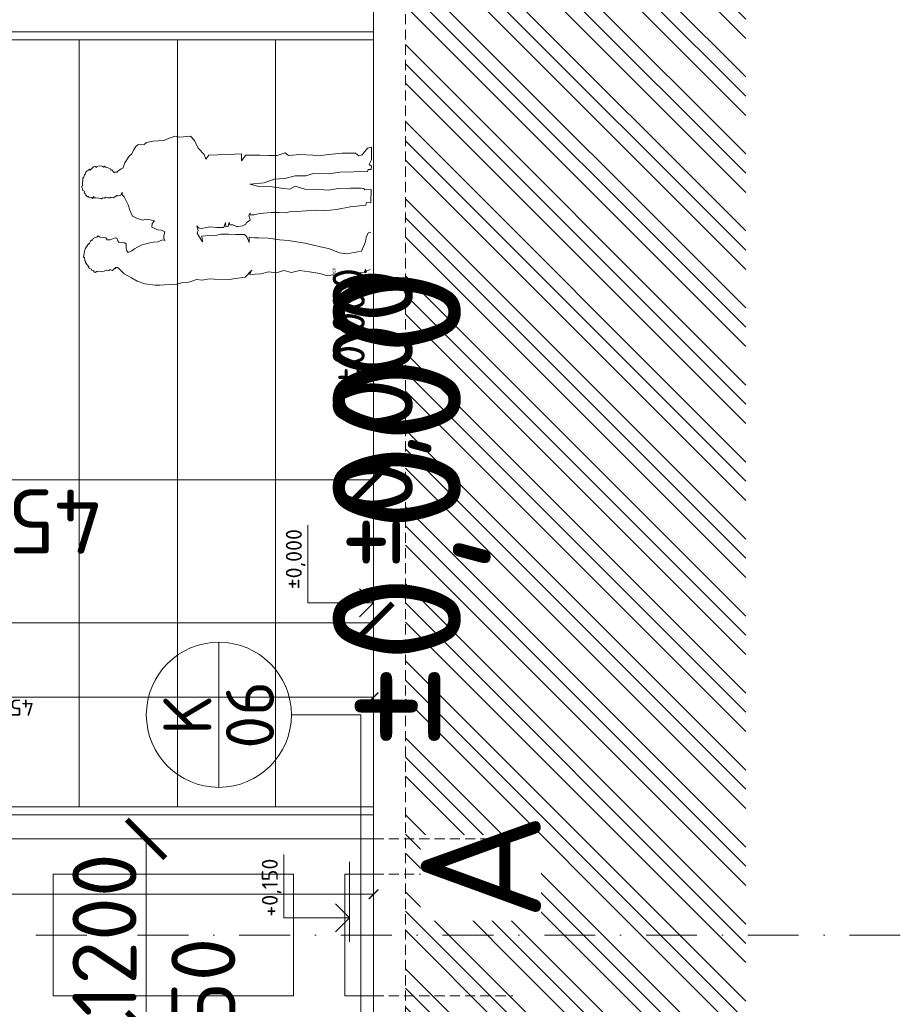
# Model space of a CAD drawing. Header units: millimetres. Extents: x -725694 to 5289369, y -1488057 to 2187451.
# Tile 432 of 656: x 216755 to 222255, y 149568 to 155715. Entities that reach past the tile are written whole.
import ezdxf
from ezdxf.enums import TextEntityAlignment as Align

# ---------------------------------------------------------------- set-up
doc = ezdxf.new("R2010")
doc.units = ezdxf.units.MM
for name, pattern in [('CENTERX2', [101.6, 63.5, -12.7, 12.7, -12.7]), ('DASHDOT', [25.4, 12.7, -6.35, 0, -6.35]), ('HIDDEN', [9.525, 6.35, -3.175])]:
    doc.linetypes.add(name, pattern=pattern)
doc.layers.get('Defpoints').update_dxf_attribs({"color": 8})
for name, color, linetype in [('0 @ 1', 7, 'Continuous'), ('0 @ 10', 7, 'Continuous'), ('0 @ 100', 7, 'Continuous'), ('0 @ 250 (1)', 7, 'Continuous'), ('0 @ 250 (2)', 7, 'Continuous'), ('0 @ 400', 7, 'Continuous')]:
    doc.layers.add(name, color=color, linetype=linetype)
for name, color, linetype, lineweight in [('A99_N_kce-pohl', 1, 'Continuous', 9), ('A99_N_koty-200', 5, 'Continuous', 5), ('A99_N_koty-200 @ 200', 5, 'Continuous', 5), ('A99_N_koty-200 @ 50 (2)', 5, 'Continuous', 5), ('A99_N_koty-200-vysk', 6, 'Continuous', 9), ('A99_N_koty-50-vysk', 160, 'Continuous', 9), ('A99_N_txt-popis-200', 240, 'Continuous', 5), ('A99_N_znaceni 200', 5, 'Continuous', 5), ('A99_S_kce-pohl', 7, 'Continuous', 5), ('A99_S_kce-rez-sil', 7, 'Continuous', 15), ('A99_S_osy', 1, 'CENTERX2', 5), ('A99_S_sraf', 252, 'Continuous', 9)]:
    doc.layers.add(name, color=color, linetype=linetype, lineweight=lineweight)
doc.styles.add('A99_kota', font='isocpeur.ttf', dxfattribs={"height": 2})
doc.styles.add('A99_popis', font='isocpeur.ttf')
doc.styles.add('ad_popis 100', font='isocpeur.ttf', dxfattribs={"height": 200})
doc.dimstyles.new('A99_kota_200 new', dxfattribs={"dimscale": 200, "dimtxt": 2, "dimasz": 1.2, "dimexe": 0.5, "dimexo": 1.5, "dimgap": 0.3, "dimtad": 1, "dimdec": 0, "dimzin": 3, "dimdsep": 46, "dimtxsty": 'A99_kota', "dimblk": 'ARCHTICK', "dimcen": 2.5, "dimazin": 2, "dimtfac": 0.75, "dimtdec": 0, "dimtmove": 2, "dimatfit": 0, "dimfxl": 0, "dimtolj": 1, "dimtzin": 0, "dimlwd": 5, "dimlwe": 5, "dimarcsym": 0})

# ---------------------------------------------------------------- blocks, each defined once
blk = doc.blocks.new('_ArchTick')
at = {"color": 0, "linetype": 'ByBlock', "const_width": 0.15}
blk.add_lwpolyline([(-0.5, -0.5), (0.5, 0.5)], dxfattribs=at)
blk = doc.blocks.new('*D5866')
at = {"layer": 'A99_N_koty-200', "color": 0, "linetype": 'Continuous', "lineweight": 5, "transparency": 16777216}
for p, q in [((216360, 149400), (216135, 149400)), ((216160, 149150), (216160, 149400)), ((216160, 149150), (216135, 149150))]:
    blk.add_line(p, q, dxfattribs=at)
at = {"layer": 'Defpoints', "color": 0, "linetype": 'Continuous', "lineweight": 0, "transparency": 16777216}
for p in [(216160, 149400), (217545, 149400), (216173, 149150)]:
    blk.add_point(p, dxfattribs=at)
at = {"layer": 'A99_N_koty-200', "color": 0, "linetype": 'Continuous', "lineweight": 5, "transparency": 16777216, "xscale": 60, "yscale": 60, "zscale": 60}
for p, rotation in [((216160, 149400), 90), ((216160, 149150), 270)]:
    blk.add_blockref('_ArchTick', p, dxfattribs=dict(at, rotation=rotation))
at = {"layer": 'A99_N_koty-200', "color": 0, "linetype": 'Continuous', "transparency": 16777216, "insert": (216070, 149275), "char_height": 100, "attachment_point": 5, "rotation": 90, "style": 'A99_kota'}
blk.add_mtext('\\A1;250', dxfattribs=at)
blk = doc.blocks.new('*D5867')
at = {"layer": 'A99_N_koty-200', "color": 0, "linetype": 'Continuous', "lineweight": 5, "transparency": 16777216}
for p, q in [((217545, 149400), (217545, 149640)), ((217545, 149400), (217445, 149400)), ((217545, 149150), (217545, 149400)), ((216745, 149150), (217645, 149150)), ((217545, 149150), (217545, 148910))]:
    blk.add_line(p, q, dxfattribs=at)
at = {"layer": 'Defpoints', "color": 0, "linetype": 'Continuous', "lineweight": 0, "transparency": 16777216}
for p in [(217545, 149400), (217545, 149400), (216173, 149150)]:
    blk.add_point(p, dxfattribs=at)
at = {"layer": 'A99_N_koty-200', "color": 0, "linetype": 'Continuous', "lineweight": 5, "transparency": 16777216, "xscale": 240, "yscale": 240, "zscale": 240}
for p, rotation in [((217545, 149400), 270), ((217545, 149150), 90)]:
    blk.add_blockref('_ArchTick', p, dxfattribs=dict(at, rotation=rotation))
at = {"layer": 'A99_N_koty-200', "color": 0, "linetype": 'Continuous', "transparency": 16777216, "insert": (217902.5, 149565), "char_height": 400, "attachment_point": 5, "rotation": 90, "style": 'A99_kota'}
blk.add_mtext('\\A1;250', dxfattribs=at)
blk = doc.blocks.new('*D5869')
at = {"layer": 'A99_N_koty-200', "color": 0, "linetype": 'Continuous', "lineweight": 5, "transparency": 16777216}
for p, q in [((216360, 150600), (216135, 150600)), ((216160, 149400), (216160, 150600)), ((216160, 149400), (216135, 149400))]:
    blk.add_line(p, q, dxfattribs=at)
at = {"layer": 'Defpoints', "color": 0, "linetype": 'Continuous', "lineweight": 0, "transparency": 16777216}
for p in [(216160, 150600), (217545, 150600), (216160, 149400)]:
    blk.add_point(p, dxfattribs=at)
at = {"layer": 'A99_N_koty-200', "color": 0, "linetype": 'Continuous', "lineweight": 5, "transparency": 16777216, "xscale": 60, "yscale": 60, "zscale": 60}
for p, rotation in [((216160, 150600), 90), ((216160, 149400), 270)]:
    blk.add_blockref('_ArchTick', p, dxfattribs=dict(at, rotation=rotation))
at = {"layer": 'A99_N_koty-200', "color": 0, "linetype": 'Continuous', "transparency": 16777216, "insert": (216095, 150050), "char_height": 100, "attachment_point": 5, "rotation": 90, "style": 'A99_kota'}
blk.add_mtext('\\A1;1200', dxfattribs=at)
blk = doc.blocks.new('*D5870')
at = {"layer": 'A99_N_koty-200', "color": 0, "linetype": 'Continuous', "lineweight": 5, "transparency": 16777216}
for p, q in [((217545, 150600), (217445, 150600)), ((217545, 149400), (217545, 150600)), ((216745, 149400), (217645, 149400))]:
    blk.add_line(p, q, dxfattribs=at)
at = {"layer": 'Defpoints', "color": 0, "linetype": 'Continuous', "lineweight": 0, "transparency": 16777216}
for p in [(217545, 150600), (217545, 150600), (216160, 149400)]:
    blk.add_point(p, dxfattribs=at)
at = {"layer": 'A99_N_koty-200', "color": 0, "linetype": 'Continuous', "lineweight": 5, "transparency": 16777216, "xscale": 240, "yscale": 240, "zscale": 240}
for p, rotation in [((217545, 150600), 90), ((217545, 149400), 270)]:
    blk.add_blockref('_ArchTick', p, dxfattribs=dict(at, rotation=rotation))
at = {"layer": 'A99_N_koty-200', "color": 0, "linetype": 'Continuous', "transparency": 16777216, "insert": (217285, 150000), "char_height": 400, "attachment_point": 5, "rotation": 90, "style": 'A99_kota'}
blk.add_mtext('\\A1;1200', dxfattribs=at)
blk = doc.blocks.new('*D5878')
at = {"layer": 'A99_N_koty-200', "color": 0, "linetype": 'Continuous', "lineweight": 5, "transparency": 16777216}
for p, q in [((209195, 151150), (209195, 152050)), ((218965, 151150), (218965, 152050)), ((209195, 151950), (218965, 151950))]:
    blk.add_line(p, q, dxfattribs=at)
at = {"layer": 'Defpoints', "color": 0, "linetype": 'Continuous', "lineweight": 0, "transparency": 16777216}
for p in [(218965, 151950), (218965, 150255), (209195, 149050)]:
    blk.add_point(p, dxfattribs=at)
at = {"layer": 'A99_N_koty-200', "color": 0, "linetype": 'Continuous', "lineweight": 5, "transparency": 16777216, "xscale": 240, "yscale": 240, "zscale": 240, "rotation": 180}
blk.add_blockref('_ArchTick', (209195, 151950), dxfattribs=at)
at = {"layer": 'A99_N_koty-200', "color": 0, "linetype": 'Continuous', "lineweight": 5, "transparency": 16777216, "xscale": 240, "yscale": 240, "zscale": 240}
blk.add_blockref('_ArchTick', (218965, 151950), dxfattribs=at)
at = {"layer": 'A99_N_koty-200', "color": 0, "linetype": 'Continuous', "transparency": 16777216, "insert": (212357.5, 151672.5), "char_height": 400, "attachment_point": 5, "rotation": 180, "style": 'A99_kota'}
blk.add_mtext('\\A1;9770', dxfattribs=at)
blk = doc.blocks.new('*D5879')
at = {"layer": 'A99_N_koty-200', "color": 0, "linetype": 'Continuous', "lineweight": 5, "transparency": 16777216}
for p, q in [((209195, 150055), (209195, 150280)), ((209195, 150255), (218965, 150255)), ((218965, 150255), (218965, 150280))]:
    blk.add_line(p, q, dxfattribs=at)
at = {"layer": 'Defpoints', "color": 0, "linetype": 'Continuous', "lineweight": 0, "transparency": 16777216}
for p in [(218965, 150255), (218965, 150255), (209195, 149050)]:
    blk.add_point(p, dxfattribs=at)
at = {"layer": 'A99_N_koty-200', "color": 0, "linetype": 'Continuous', "lineweight": 5, "transparency": 16777216, "xscale": 60, "yscale": 60, "zscale": 60, "rotation": 180}
blk.add_blockref('_ArchTick', (209195, 150255), dxfattribs=at)
at = {"layer": 'A99_N_koty-200', "color": 0, "linetype": 'Continuous', "lineweight": 5, "transparency": 16777216, "xscale": 60, "yscale": 60, "zscale": 60}
blk.add_blockref('_ArchTick', (218965, 150255), dxfattribs=at)
at = {"layer": 'A99_N_koty-200', "color": 0, "linetype": 'Continuous', "transparency": 16777216, "insert": (214080, 150190), "char_height": 100, "attachment_point": 5, "rotation": 180, "style": 'A99_kota'}
blk.add_mtext('\\A1;9770', dxfattribs=at)
blk = doc.blocks.new('*U38')
at = {"color": 0, "linetype": 'ByBlock', "lineweight": -2, "style": 'A99_kota'}
for tag, p in [('VYSKA', (9.2, 9.95)), ('POPIS', (9.2, 6.7))]:
    blk.add_attdef(tag, text='', height=2, dxfattribs=at).set_placement(p, align=Align.TOP_RIGHT)
blk = doc.blocks.new('*U6803')
at = {"layer": 'A99_N_koty-200-vysk', "lineweight": 5}
ref = blk.add_blockref('*U38', (218965, 163285), dxfattribs=dict(at, xscale=200, yscale=200, zscale=200, rotation=90.00000000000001))
ref.add_attrib('VYSKA', '±0,000', dxfattribs={"layer": '0 @ 100', "color": 0, "linetype": 'ByBlock', "lineweight": -2, "height": 200, "rotation": 90, "style": 'A99_kota'}).set_placement((218710.2, 154165), align=Align.TOP_RIGHT)
ref = blk.add_blockref('*U38', (218965, 163285), dxfattribs=dict(at, xscale=200, yscale=200, zscale=200, rotation=90.00000000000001))
ref.add_attrib('VYSKA', '±0,000', dxfattribs={"layer": '0 @ 1', "color": 0, "linetype": 'ByBlock', "lineweight": -2, "height": 2, "rotation": 90, "style": 'A99_kota'}).set_placement((218710.2, 154165), align=Align.TOP_RIGHT)
ref = blk.add_blockref('*U38', (218965, 163285), dxfattribs=dict(at, xscale=200, yscale=200, zscale=200, rotation=90.00000000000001))
ref.add_attrib('VYSKA', '±0,000', dxfattribs={"layer": '0 @ 400', "color": 0, "linetype": 'ByBlock', "lineweight": -2, "height": 800, "rotation": 90, "style": 'A99_kota'}).set_placement((218710.2, 154165), align=Align.TOP_RIGHT)
ref = blk.add_blockref('*U38', (218965, 163285), dxfattribs=dict(at, xscale=200, yscale=200, zscale=200, rotation=90.00000000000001))
ref.add_attrib('VYSKA', '±0,000', dxfattribs={"layer": '0 @ 10', "color": 0, "linetype": 'ByBlock', "lineweight": -2, "height": 20, "rotation": 90, "style": 'A99_kota'}).set_placement((218710.2, 154165), align=Align.TOP_RIGHT)
ref = blk.add_blockref('*U38', (218965, 163285), dxfattribs=dict(at, xscale=200, yscale=200, zscale=200, rotation=90.00000000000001))
ref.add_attrib('VYSKA', '±0,000', dxfattribs={"layer": '0 @ 250 (1)', "color": 0, "linetype": 'ByBlock', "lineweight": -2, "height": 500, "rotation": 90, "style": 'A99_kota'}).set_placement((218710.2, 154165), align=Align.TOP_RIGHT)
ref = blk.add_blockref('*U38', (218965, 163285), dxfattribs=dict(at, xscale=200, yscale=200, zscale=200, rotation=90.00000000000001))
ref.add_attrib('VYSKA', '±0,000', dxfattribs={"layer": '0 @ 250 (2)', "color": 0, "linetype": 'ByBlock', "lineweight": -2, "height": 500, "rotation": 90, "style": 'A99_kota'}).set_placement((218710.2, 154165), align=Align.TOP_RIGHT)
blk = doc.blocks.new('*U42')
at = {"color": 0, "linetype": 'ByBlock', "lineweight": -2}
blk.add_line((-3, 0), (7, 0), dxfattribs=at)
for points in [[(0, 0), (0, 8.2), (0, 8.2), (7.9, 8.2)], [(-1.75, 1.75), (0, 0), (1.75, 1.75)]]:
    blk.add_lwpolyline(points, dxfattribs=at)
at = {"color": 0, "linetype": 'ByBlock', "lineweight": -2, "style": 'A99_kota'}
for tag, p in [('VYSKA', (7.4, 10.95)), ('POPIS', (7.4, 7.7))]:
    blk.add_attdef(tag, text='', height=2, dxfattribs=at).set_placement(p, align=Align.TOP_RIGHT)
blk = doc.blocks.new('*U34')
at = {"color": 0, "linetype": 'ByBlock', "lineweight": -2}
blk.add_line((-3, 0), (7, 0), dxfattribs=at)
for points in [[(0, 0), (0, 8.2), (0, 8.2), (9.7, 8.2)], [(-1.75, 1.75), (0, 0), (1.75, 1.75)]]:
    blk.add_lwpolyline(points, dxfattribs=at)
at = {"color": 0, "linetype": 'ByBlock', "lineweight": -2, "style": 'A99_kota'}
for tag, p in [('VYSKA', (9.2, 10.95)), ('POPIS', (9.2, 7.7))]:
    blk.add_attdef(tag, text='', height=2, dxfattribs=at).set_placement(p, align=Align.TOP_RIGHT)
blk = doc.blocks.new('A$C09EE4D6F')
at = {"color": 8, "linetype": 'Continuous', "lineweight": 5}
for p, q in [((-64.4, 1422.1), (-54.2, 1430.7)), ((-54.2, 1430.7), (-48.3, 1435.6)), ((-48.3, 1435.6), (-40.8, 1442)), ((-40.8, 1442), (-38.3, 1439)), ((-38.3, 1439), (-32.2, 1444.1)), ((-32.2, 1444.1), (-18.3, 1445.8)), ((-18.3, 1445.8), (-13.7, 1450.4)), ((-13.7, 1450.4), (3.5, 1447.3)), ((3.5, 1447.3), (13.5, 1445.5)), ((13.5, 1445.5), (26.1, 1443.3)), ((26.1, 1443.3), (36.8, 1436.5)), ((36.8, 1436.5), (41.6, 1433.5)), ((41.6, 1433.5), (46.4, 1430.4)), ((46.4, 1430.4), (51.1, 1427.5)), ((283.4, 1426.5), (285.5, 1429.7)), ((285.5, 1429.7), (287.7, 1432.9)), ((287.1, 1436.8), (289.4, 1439.9)), ((287.7, 1432.9), (287.1, 1436.8)), ((289.4, 1439.9), (295.2, 1444.1)), ((293.8, 1446.1), (298.2, 1449.3)), ((295.2, 1444.1), (293.8, 1446.1)), ((298.2, 1449.3), (303.6, 1449.2)), ((303.6, 1449.2), (306.4, 1453.8)), ((306.4, 1453.8), (309, 1452.3)), ((309, 1452.3), (314.3, 1454.7)), ((314.3, 1454.7), (316.9, 1455.8)), ((316.9, 1455.8), (319.6, 1462.1)), ((319.6, 1462.1), (326.4, 1462.8)), ((326.4, 1462.8), (332.2, 1466.5)), ((332.2, 1466.5), (339, 1465.5)), ((339, 1465.5), (341.5, 1463.1)), ((341.5, 1463.1), (348.8, 1462.5)), ((348.8, 1462.5), (359.3, 1463.5)), ((359.3, 1463.5), (366.9, 1461.8)), ((366.9, 1461.8), (374.7, 1461.7)), ((374.7, 1461.7), (378.9, 1461.6)), ((378.9, 1461.6), (384.8, 1457.2)), ((384.8, 1457.2), (384.8, 1457.2)), ((384.8, 1457.2), (392, 1455.1)), ((392, 1455.1), (396.8, 1453.7)), ((396.8, 1453.7), (400.3, 1450)), ((400.3, 1450), (409.2, 1447.8)), ((409.2, 1447.8), (416, 1441.6)), ((416, 1441.6), (420.3, 1433.5)), ((420.3, 1433.5), (424.2, 1430.1)), ((424.2, 1430.1), (420.8, 1426.2)), ((-90.7, 1388.3), (-88.3, 1399.2)), ((-86, 1383.5), (-90.7, 1388.3)), ((-88.3, 1399.2), (-83.4, 1395.7)), ((-85.3, 1380.1), (-86, 1383.5)), ((-83.5, 1372.2), (-85.3, 1380.1)), ((-83.4, 1395.7), (-80.8, 1407.9)), ((-80.8, 1407.9), (-75.5, 1409.5)), ((-75.5, 1409.5), (-73.3, 1414.6)), ((-73.3, 1414.6), (-69.3, 1424.2)), ((-69.3, 1424.2), (-64.4, 1422.1)), ((51.1, 1427.5), (51.2, 1421.8)), ((51.2, 1421.8), (54.2, 1421.9)), ((54.2, 1421.9), (59.1, 1419.8)), ((59.1, 1419.8), (65.7, 1416.9)), ((65.7, 1416.9), (70.8, 1411.9)), ((70.8, 1411.9), (70.4, 1407.4)), ((70.4, 1407.4), (78.5, 1403.3)), ((78.5, 1403.3), (82.8, 1395.3)), ((82.8, 1395.3), (85, 1386.5)), ((85, 1386.5), (92.3, 1381)), ((92.3, 1381), (88.3, 1372.8)), ((277.2, 1365.9), (281.1, 1380.4)), ((279.4, 1411.1), (283.1, 1416.8)), ((288.7, 1405.1), (279.4, 1411.1)), ((281.1, 1380.4), (281.9, 1395.4)), ((281.2, 1423.3), (283.4, 1426.5)), ((283.1, 1416.8), (281.2, 1423.3)), ((281.9, 1395.4), (282.4, 1405.4)), ((282.4, 1405.4), (288.7, 1405.1)), ((420.8, 1426.2), (436.8, 1409.2)), ((439.6, 1401.1), (434.1, 1394.5)), ((434.1, 1394.5), (439.3, 1393)), ((436.8, 1409.2), (439.6, 1401.1)), ((439.3, 1393), (442.6, 1377.8)), ((-85.1, 1361.6), (-83.5, 1372.2)), ((-82.9, 1345.8), (-85.1, 1361.6)), ((-78.7, 1336.4), (-82.9, 1345.8)), ((-82.3, 1326.8), (-78.7, 1336.4)), ((82.4, 1340.6), (73.2, 1333.4)), ((73.2, 1333.4), (73.5, 1318.8)), ((85.3, 1368.6), (82.4, 1340.6)), ((88.3, 1372.8), (85.3, 1368.6)), ((282.1, 1359.8), (277.2, 1365.9)), ((281.1, 1352.1), (282.1, 1359.8)), ((287.1, 1346.9), (281.1, 1352.1)), ((283.1, 1336.5), (287.1, 1346.9)), ((283.3, 1322.2), (283.1, 1336.5)), ((433.9, 1335.6), (431.1, 1328.8)), ((434.5, 1343), (433.9, 1335.6)), ((436.9, 1349.9), (434.5, 1343)), ((441.9, 1365.6), (436.8, 1360.4)), ((436.8, 1360.4), (442.1, 1355.2)), ((442.1, 1355.2), (436.9, 1349.9)), ((442.6, 1377.8), (441.9, 1365.6)), ((-79.1, 1323), (-82.3, 1326.8)), ((-75.9, 1319.3), (-79.1, 1323)), ((-79, 1304.1), (-76.9, 1314.4)), ((-74.3, 1299.3), (-79, 1304.1)), ((-76.9, 1314.4), (-75.9, 1319.3)), ((-69.2, 1294.8), (-74.3, 1299.3)), ((-74.3, 1299.3), (-74.3, 1299.3)), ((-69.8, 1288.1), (-69.2, 1294.8)), ((-64.1, 1291.8), (-69.8, 1288.1)), ((-64, 1278.9), (-64.1, 1291.8)), ((69.5, 1281.3), (62.4, 1275.5)), ((82.9, 1285.6), (69.5, 1281.3)), ((73.5, 1318.8), (84.8, 1293.4)), ((84.8, 1293.4), (82.9, 1285.6)), ((286.7, 1321.6), (283.3, 1322.2)), ((284.5, 1308), (285.6, 1314.8)), ((289.8, 1299.2), (284.5, 1308)), ((285.6, 1314.8), (286.7, 1321.6)), ((295.2, 1290.4), (289.8, 1299.2)), ((294, 1287.8), (295.2, 1290.4)), ((294.5, 1285.1), (294, 1287.8)), ((296, 1277.6), (294.5, 1285.1)), ((413.5, 1307.6), (409, 1306.7)), ((409, 1306.7), (412.9, 1304.2)), ((412.9, 1304.2), (412.6, 1290.9)), ((412.6, 1290.9), (417.2, 1287.1)), ((417, 1313.6), (413.5, 1307.6)), ((421.1, 1314.6), (417, 1313.6)), ((417.2, 1287.1), (424.1, 1278.1)), ((423.3, 1318.1), (421.1, 1314.6)), ((426.8, 1322.8), (422.7, 1322.2)), ((422.7, 1322.2), (423.3, 1318.1)), ((431.1, 1328.8), (426.8, 1322.8)), ((-104.6, 1226.7), (-94.9, 1245.1)), ((-94.9, 1245.1), (-77.2, 1264.4)), ((-77.2, 1264.4), (-69.1, 1273.4)), ((-69.1, 1273.4), (-64, 1278.9)), ((19.9, 1235.1), (12, 1226.9)), ((30.6, 1238.4), (19.9, 1235.1)), ((43, 1238.7), (30.6, 1238.4)), ((55.1, 1238.2), (43, 1238.7)), ((59.3, 1246.5), (55.1, 1238.2)), ((60.9, 1260.5), (59.3, 1246.5)), ((62.4, 1275.5), (60.9, 1260.5)), ((224.5, 1224.2), (250, 1231.8)), ((250, 1231.8), (273.6, 1244.2)), ((273.6, 1244.2), (290.5, 1253)), ((290.5, 1253), (299.8, 1263.9)), ((297.5, 1270.2), (296, 1277.6)), ((314, 1264.1), (297.5, 1270.2)), ((299.8, 1263.9), (314, 1264.1)), ((424.1, 1278.1), (429.5, 1271.2)), ((429.5, 1271.2), (433.6, 1263.6)), ((433.6, 1263.6), (460.9, 1253)), ((460.9, 1253), (493.6, 1232.9)), ((493.6, 1232.9), (505.3, 1220)), ((-129.5, 1179.4), (-114.3, 1208.4)), ((-114.3, 1208.4), (-104.6, 1226.7)), ((12, 1226.9), (20.8, 1210.3)), ((20.8, 1210.3), (31.7, 1195.7)), ((31.7, 1195.7), (50.2, 1162.7)), ((176, 1157.9), (183.8, 1189.5)), ((183.8, 1189.5), (194.5, 1209.5)), ((194.5, 1209.5), (224.5, 1224.2)), ((505.3, 1220), (524.2, 1211)), ((524.2, 1211), (542.1, 1200.1)), ((542.1, 1200.1), (550.9, 1190.2)), ((550.9, 1190.2), (555.6, 1180.5)), ((-148.9, 1090.2), (-142.3, 1140.4)), ((-142.3, 1140.4), (-129.5, 1179.4)), ((50.2, 1162.7), (62.6, 1121.1)), ((180.7, 1144.6), (176, 1157.9)), ((176.9, 1121.5), (180.7, 1144.6)), ((555.6, 1180.5), (554.1, 1158)), ((554.1, 1158), (564.5, 1147.8)), ((564.5, 1147.8), (571.2, 1114.8)), ((-147.3, 1066.4), (-148.9, 1090.2)), ((62.6, 1121.1), (65.6, 1101.2)), ((65.6, 1101.2), (68.6, 1081.2)), ((129.2, 1082.8), (136.7, 1100.4)), ((136.7, 1100.4), (141.6, 1111.9)), ((141.6, 1111.9), (159.4, 1109.8)), ((159.4, 1109.8), (173.2, 1098.4)), ((173.2, 1098.4), (176.9, 1121.5)), ((571.2, 1114.8), (575.9, 1062.9)), ((-145.7, 1042.7), (-147.3, 1066.4)), ((-143.7, 1011.8), (-145.7, 1042.7)), ((68.6, 1081.2), (78.5, 1057.8)), ((78.5, 1057.8), (75.8, 1045.3)), ((75.8, 1045.3), (87.3, 1050.9)), ((87.3, 1050.9), (100.2, 1051.3)), ((100.2, 1051.3), (118.7, 1046.6)), ((118.7, 1046.6), (126.9, 1063.8)), ((118.7, 1046.6), (118.7, 1046.6)), ((126.9, 1063.8), (129.2, 1082.8)), ((575.9, 1062.9), (598.1, 1005.1)), ((-141.6, 981), (-143.7, 1011.8)), ((598.1, 1005.1), (593.5, 980.3)), ((-132.4, 951.5), (-141.6, 981)), ((-129.7, 920.7), (-132.4, 951.5)), ((593.5, 980.3), (600.2, 927.4)), ((-123.1, 902.2), (-129.7, 920.7)), ((-116.6, 883.7), (-123.1, 902.2)), ((152.5, 886.8), (128.3, 880.4)), ((142.4, 877.7), (152.5, 886.8)), ((540.2, 887.6), (510.3, 856.7)), ((578.5, 907), (540.2, 887.6)), ((600.2, 927.4), (578.5, 907)), ((-118.2, 855.5), (-116.6, 883.7)), ((-112.1, 820.6), (-118.2, 855.5)), ((96.4, 872.5), (72.9, 857.7)), ((72.9, 857.7), (100.4, 861.5)), ((115, 884.2), (96.4, 872.5)), ((100.4, 861.5), (105.5, 824.3)), ((128.3, 880.4), (115, 884.2)), ((140.1, 864.3), (142.4, 877.7)), ((145, 839.1), (140.1, 864.3)), ((149.1, 818.5), (145, 839.1)), ((510.3, 856.7), (486.3, 848.8)), ((486.3, 848.8), (506.3, 833.3)), ((-112.3, 717.6), (-112.2, 795)), ((-112.2, 795), (-112.1, 820.6)), ((105.5, 824.3), (107.6, 786.8)), ((146.2, 787.9), (149.1, 818.5)), ((146.8, 751.8), (146.2, 787.9)), ((506.3, 833.3), (509.1, 789.5)), ((509.1, 789.5), (514.4, 705.5)), ((107.6, 786.8), (113.5, 765.4)), ((113.5, 765.4), (113.5, 728.5)), ((171.3, 744.6), (146.8, 751.8)), ((150.5, 742.6), (171.3, 744.6)), ((151.7, 730.7), (150.5, 742.6)), ((-107.3, 688.5), (-112.3, 717.6)), ((113.5, 728.5), (113.5, 691.6)), ((113.5, 691.6), (113.5, 647)), ((174.4, 725.9), (151.7, 730.7)), ((152.5, 688.4), (160.9, 707.3)), ((160.6, 721.7), (174.4, 725.9)), ((160.9, 707.3), (160.6, 721.7)), ((514.4, 705.5), (516.5, 671.4)), ((-99.1, 640.9), (-107.3, 688.5)), ((-64.4, 607.4), (-99.1, 640.9)), ((113.5, 647), (103.1, 635.3)), ((153.4, 681.2), (152.5, 688.4)), ((156.4, 657.2), (153.4, 681.2)), ((165.7, 641.7), (156.4, 657.2)), ((173.9, 638.2), (165.7, 641.7)), ((516.5, 671.4), (482.4, 669.3)), ((482.4, 669.3), (510.3, 649.6)), ((510.3, 649.6), (511.2, 576.9)), ((-81.7, 562.9), (-85.7, 617.9)), ((-85.7, 617.9), (-64.4, 607.4)), ((103.1, 635.3), (74, 623.6)), ((74, 623.6), (101.5, 624.1)), ((101.5, 624.1), (97.8, 596.8)), ((97.8, 596.8), (98, 575.6)), ((186.7, 620.2), (173.9, 638.2)), ((192.3, 622), (186.7, 620.2)), ((209.9, 627.5), (192.3, 622)), ((222.9, 622), (209.9, 627.5)), ((212.5, 601), (212.9, 622.2)), ((219.1, 580.9), (212.5, 601)), ((212.9, 622.2), (222.9, 622)), ((365.4, 625.3), (355.2, 581.5)), ((374.8, 554.9), (365.4, 625.3)), ((-70.1, 524.6), (-81.7, 562.9)), ((98, 575.6), (98.4, 529.6)), ((222.4, 554.4), (219.1, 580.9)), ((227.2, 515.8), (222.4, 554.4)), ((355.2, 581.5), (357.1, 536.5)), ((392.8, 504.7), (374.8, 554.9)), ((511.2, 576.9), (511.7, 534.6)), ((-74.4, 484.9), (-70.1, 524.6)), ((98.4, 529.6), (89.9, 472)), ((226.5, 476.8), (227.2, 515.8)), ((357.1, 536.5), (348.1, 457.6)), ((397.3, 451.6), (392.8, 504.7)), ((511.7, 534.6), (512.1, 492.3)), ((-61.5, 447.1), (-74.4, 484.9)), ((-71.1, 408.2), (-61.5, 447.1)), ((89.9, 472), (88.1, 427.8)), ((225.8, 443.1), (226.5, 476.8)), ((348.1, 457.6), (344.5, 426)), ((412.1, 400.4), (397.3, 451.6)), ((512.1, 492.3), (526.3, 452.5)), ((526.3, 452.5), (513.8, 436.2)), ((-61.5, 369.5), (-71.1, 408.2)), ((88.1, 427.8), (76.6, 344.6)), ((231.4, 425.1), (225.8, 443.1)), ((234.7, 388.4), (231.4, 425.1)), ((344.5, 426), (360.6, 398.5)), ((360.6, 398.5), (345, 345.2)), ((413.1, 347.2), (412.1, 400.4)), ((513.8, 436.2), (515.9, 415.7)), ((515.9, 415.7), (519.6, 379.5)), ((-64.3, 344.6), (-61.5, 369.5)), ((243.1, 295.7), (234.7, 388.4)), ((345, 345.2), (348.1, 303.3)), ((425.3, 309.1), (413.1, 347.2)), ((519.6, 379.5), (517.2, 313.5)), ((-73.4, 266.7), (-67.2, 319.7)), ((-67.2, 319.7), (-64.3, 344.6)), ((76.6, 344.6), (56.6, 251.1)), ((241.2, 253.5), (243.1, 295.7)), ((348.1, 303.3), (343, 232.8)), ((425.2, 231.9), (425.3, 309.1)), ((517.2, 313.5), (515.7, 273.2)), ((-82.3, 233.2), (-73.4, 266.7)), ((56.6, 251.1), (51.4, 226.9)), ((244.2, 221.5), (241.2, 253.5)), ((515.7, 273.2), (522, 233.4)), ((-79.5, 186.6), (-82.3, 233.2)), ((51.4, 226.9), (32.2, 170.7)), ((247.2, 189.5), (244.2, 221.5)), ((343, 232.8), (353.2, 183.2)), ((435.3, 177), (425.2, 231.9)), ((522, 233.4), (529.5, 167.5)), ((-63.8, 117.3), (-79.5, 186.6)), ((32.2, 170.7), (26.8, 134.8)), ((262.3, 122.1), (247.2, 189.5)), ((353.2, 183.2), (356.4, 122.1)), ((440.4, 38.6), (435.3, 177)), ((529.5, 167.5), (532.1, 100.7)), ((-64.4, 86.9), (-63.8, 117.3)), ((26.8, 134.8), (42.2, 61)), ((272.4, 43.4), (262.3, 122.1)), ((356.4, 122.1), (356.4, 69.6)), ((532.1, 100.7), (519.3, 83.9)), ((-65.3, 44.6), (-64.4, 86.9)), ((42.2, 61), (76.8, 47)), ((356.4, 55.3), (348.8, 50.5)), ((348.8, 50.5), (351.3, 19.1)), ((356.4, 69.6), (356.4, 55.3)), ((519.3, 83.9), (524.4, 67.2)), ((524.4, 67.2), (557.5, 41)), ((-55.5, 31.7), (-66.4, 38.5)), ((-66.4, 38.5), (-48, 38.5)), ((-48, 38.5), (-65.3, 44.6)), ((-49.4, 15.2), (-55.5, 31.7)), ((76.8, 47), (91.3, 41.2)), ((91.3, 41.2), (111.4, 38.6)), ((111.4, 38.6), (134.2, 30.1)), ((134.2, 30.1), (137.3, 21.9)), ((137.3, 21.9), (136.8, 16.5)), ((285.2, 41), (272.4, 43.4)), ((285.2, 18.4), (285.2, 41)), ((351.3, 19.1), (285.2, 18.4)), ((450.6, 36.2), (440.4, 38.6)), ((450.6, 20.1), (450.6, 36.2)), ((468.4, 20.2), (450.6, 20.1)), ((476.1, 31.4), (468.4, 20.2)), ((499, 20.5), (476.1, 31.4)), ((562.7, 21.1), (499, 20.5)), ((557.5, 41), (562.7, 21.1))]:
    blk.add_line(p, q, dxfattribs=at)
blk = doc.blocks.new('*D5950')
at = {"layer": 'A99_N_koty-200', "color": 0, "linetype": 'Continuous', "lineweight": 5, "transparency": 16777216}
for p, q in [((214435, 152042.5), (214435, 152942.5)), ((218965, 152042.5), (218965, 152942.5)), ((218965, 152842.5), (214435, 152842.5))]:
    blk.add_line(p, q, dxfattribs=at)
at = {"layer": 'Defpoints', "color": 0, "linetype": 'Continuous', "lineweight": 0, "transparency": 16777216}
for p in [(214435, 152842.5), (214435, 150940), (218965, 150940)]:
    blk.add_point(p, dxfattribs=at)
at = {"layer": 'A99_N_koty-200', "color": 0, "linetype": 'Continuous', "lineweight": 5, "transparency": 16777216, "xscale": 240, "yscale": 240, "zscale": 240}
for p, rotation in [((214435, 152842.5), 179.9999999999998), ((218965, 152842.5), 359.9999999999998)]:
    blk.add_blockref('_ArchTick', p, dxfattribs=dict(at, rotation=rotation))
at = {"layer": 'A99_N_koty-200', "color": 0, "linetype": 'Continuous', "transparency": 16777216, "insert": (216700, 152582.5), "char_height": 400, "attachment_point": 5, "rotation": 180, "style": 'A99_kota'}
blk.add_mtext('\\A1;4530', dxfattribs=at)
blk = doc.blocks.new('*D5951')
at = {"layer": 'A99_N_koty-200', "color": 0, "linetype": 'Continuous', "lineweight": 5, "transparency": 16777216}
for p, q in [((214435, 151285), (214435, 151510)), ((218965, 151485), (214435, 151485)), ((218965, 151285), (218965, 151510))]:
    blk.add_line(p, q, dxfattribs=at)
at = {"layer": 'Defpoints', "color": 0, "linetype": 'Continuous', "lineweight": 0, "transparency": 16777216}
for p in [(214435, 151485), (214435, 150940), (218965, 150940)]:
    blk.add_point(p, dxfattribs=at)
at = {"layer": 'A99_N_koty-200', "color": 0, "linetype": 'Continuous', "lineweight": 5, "transparency": 16777216, "xscale": 60, "yscale": 60, "zscale": 60}
for p, rotation in [((214435, 151485), 179.9999999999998), ((218965, 151485), 359.9999999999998)]:
    blk.add_blockref('_ArchTick', p, dxfattribs=dict(at, rotation=rotation))
at = {"layer": 'A99_N_koty-200', "color": 0, "linetype": 'Continuous', "transparency": 16777216, "insert": (216700, 151420), "char_height": 100, "attachment_point": 5, "rotation": 180, "style": 'A99_kota'}
blk.add_mtext('\\A1;4530', dxfattribs=at)
blk = doc.blocks.new('*U97')
at = {"color": 0, "linetype": 'ByBlock'}
blk.add_line((-3.02, 0), (3.02, 0), dxfattribs=at)
blk.add_circle((0, 0), 3.02, dxfattribs=at)
at = {"color": 0, "linetype": 'ByBlock', "style": 'A99_popis'}
for tag, p in [('KATEGORIE', (0, 1.31)), ('PRVEK', (0, -1.298))]:
    blk.add_attdef(tag, text='', height=2, dxfattribs=at).set_placement(p, align=Align.MIDDLE_CENTER)
blk = doc.blocks.new('*U6487')
at = {"layer": 'A99_N_koty-200 @ 200', "linetype": 'Continuous'}
dim = blk.add_linear_dim(base=(217545, 149400), p1=(216173, 149150), p2=(217545, 149400), angle=90, dimstyle='A99_kota_200 new', override={"dimscale": 200, "dimtix": 1, "dimtofl": 1, "dimtmove": 2, "dimatfit": 0}, dxfattribs=at)
dim.commit()
dim.dimension.update_dxf_attribs({"geometry": '*D5867', "text_midpoint": (217902.5, 149565), "dimtype": 128})
at = {"layer": 'A99_N_koty-200 @ 50 (2)', "linetype": 'Continuous'}
dim = blk.add_linear_dim(base=(216160, 149400), p1=(216173, 149150), p2=(217545, 149400), angle=90, dimstyle='A99_kota_200 new', override={"dimscale": 50, "dimtix": 1, "dimtofl": 1, "dimtmove": 2, "dimatfit": 0}, dxfattribs=at)
dim.commit()
dim.dimension.update_dxf_attribs({"geometry": '*D5866', "text_midpoint": (216070, 149275), "dimtype": 128})
blk = doc.blocks.new('*U6488')
at = {"layer": 'A99_N_koty-200 @ 200', "linetype": 'Continuous'}
dim = blk.add_linear_dim(base=(217545, 150600), p1=(216160, 149400), p2=(217545, 150600), angle=90, dimstyle='A99_kota_200 new', override={"dimscale": 200, "dimtix": 1, "dimtofl": 1, "dimtmove": 2, "dimatfit": 0}, dxfattribs=at)
dim.commit()
dim.dimension.update_dxf_attribs({"geometry": '*D5870', "text_midpoint": (217285, 150000)})
at = {"layer": 'A99_N_koty-200 @ 50 (2)', "linetype": 'Continuous'}
dim = blk.add_linear_dim(base=(216160, 150600), p1=(216160, 149400), p2=(217545, 150600), angle=90, dimstyle='A99_kota_200 new', override={"dimscale": 50, "dimtix": 1, "dimtofl": 1, "dimtmove": 2, "dimatfit": 0}, dxfattribs=at)
dim.commit()
dim.dimension.update_dxf_attribs({"geometry": '*D5869', "text_midpoint": (216095, 150050), "dimtype": 128})
blk = doc.blocks.new('*U6491')
at = {"layer": 'A99_N_koty-200 @ 200', "linetype": 'Continuous'}
dim = blk.add_linear_dim(base=(218965, 151950), p1=(209195, 149050), p2=(218965, 150255), angle=180, dimstyle='A99_kota_200 new', override={"dimscale": 200, "dimtix": 1, "dimtofl": 1, "dimtmove": 2, "dimatfit": 0}, dxfattribs=at)
dim.commit()
dim.dimension.update_dxf_attribs({"geometry": '*D5878', "text_midpoint": (212357.5, 151672.5), "dimtype": 128})
at = {"layer": 'A99_N_koty-200 @ 50 (2)', "linetype": 'Continuous'}
dim = blk.add_linear_dim(base=(218965, 150255), p1=(209195, 149050), p2=(218965, 150255), angle=180, dimstyle='A99_kota_200 new', override={"dimscale": 50, "dimtix": 1, "dimtofl": 1, "dimtmove": 2, "dimatfit": 0}, dxfattribs=at)
dim.commit()
dim.dimension.update_dxf_attribs({"geometry": '*D5879', "text_midpoint": (214080, 150190)})
blk = doc.blocks.new('*U6518')
at = {"layer": 'A99_N_koty-200 @ 200', "linetype": 'Continuous'}
dim = blk.add_linear_dim(base=(214435, 152842.5), p1=(218965, 150940), p2=(214435, 150940), angle=180, dimstyle='A99_kota_200 new', override={"dimscale": 200, "dimtix": 1, "dimtofl": 1, "dimtmove": 2, "dimatfit": 0}, dxfattribs=at)
dim.commit()
dim.dimension.update_dxf_attribs({"geometry": '*D5950', "text_midpoint": (216700, 152582.5)})
at = {"layer": 'A99_N_koty-200 @ 50 (2)', "linetype": 'Continuous'}
dim = blk.add_linear_dim(base=(214435, 151485), p1=(218965, 150940), p2=(214435, 150940), angle=180, dimstyle='A99_kota_200 new', override={"dimscale": 50, "dimtix": 1, "dimtofl": 1, "dimtmove": 2, "dimatfit": 0}, dxfattribs=at)
dim.commit()
dim.dimension.update_dxf_attribs({"geometry": '*D5951', "text_midpoint": (216700, 151420)})

msp = doc.modelspace()

# ---------------------------------------------------------------- hatches: boundary and pattern name
at = {"layer": 'A99_S_sraf', "linetype": 'Continuous', "lineweight": 0}
h = msp.add_hatch(dxfattribs=at)
h.set_pattern_fill('ZEM_PUVODNI', color=256, scale=85)
h.set_pattern_definition([(135, (213305, 150600), (-240.4163, -240.4163), []), (135, (213305, 150720.2), (-240.4163, -240.4163), []), (135, (213305, 150840.4), (-240.4163, -240.4163), [])])
h.paths.add_polyline_path([(219777.4, 132515), (219422.4, 144973.9), (219315.1, 148549.4), (219910.3, 148720.4), (219850, 149030), (219850, 149400), (219165, 149400), (219165, 233650), (221290, 233650), (221290, 132512.5)])

# ---------------------------------------------------------------- linework, layer by layer
at = {"layer": 'A99_N_kce-pohl', "color": 1, "linetype": 'Continuous', "lineweight": 5}
for p, q in [((214015, 155640), (218965, 155640)), ((214065, 155590), (218965, 155590)), ((217127.5, 155590), (217127.5, 150800)), ((217740, 155590), (217740, 150800)), ((218352.5, 155590), (218352.5, 150800)), ((214065, 150800), (218965, 150800)), ((214015, 150750), (218965, 150750))]:
    msp.add_line(p, q, dxfattribs=at)
at = {"layer": 'A99_N_znaceni 200'}
msp.add_lwpolyline([(218885, 149020), (218885, 151375), (218452.2, 151375)], dxfattribs=at)
at = {"layer": 'A99_S_kce-pohl'}
for p, q in [((211305, 155640), (218965, 155640)), ((213405, 150750), (218965, 150750)), ((211905, 150600), (218965, 150600)), ((216965, 150380), (218465, 150380)), ((216965, 149620), (216965, 150380)), ((218465, 149620), (218465, 150380)), ((218785, 150380), (218965, 150380)), ((218785, 149620), (218785, 150380)), ((216965, 149620), (218465, 149620)), ((218785, 149620), (218965, 149620))]:
    msp.add_line(p, q, dxfattribs=at)
at = {"layer": 'A99_S_kce-rez-sil', "color": 7, "linetype": 'HIDDEN', "lineweight": 5, "ltscale": 10}
msp.add_line((219165, 149400), (219165, 233650), dxfattribs=at)
at = {"layer": 'A99_S_kce-rez-sil', "color": 7, "linetype": 'Continuous', "lineweight": 15}
msp.add_line((218965, 149400), (218965, 176430), dxfattribs=at)
at = {"layer": 'A99_S_kce-rez-sil', "color": 7, "linetype": 'HIDDEN', "lineweight": 5, "ltscale": 10}
for points in [[(218965, 150380), (219835, 150380)], [(218965, 149620), (219835, 149620)]]:
    msp.add_lwpolyline(points, dxfattribs=at)
at = {"layer": 'A99_S_osy', "linetype": 'DASHDOT', "lineweight": 5, "ltscale": 25}
msp.add_lwpolyline([(222254.8, 150000), (202234.8, 150000)], dxfattribs=at)

# ---------------------------------------------------------------- block references
at = {"layer": 'A99_N_kce-pohl', "color": 3, "linetype": 'Continuous', "lineweight": 0}
msp.add_blockref('*U6803', (0, 0), dxfattribs=at)
at = {"layer": 'A99_N_kce-pohl', "xscale": 1.248429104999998, "yscale": 1.248429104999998, "zscale": 1.248429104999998, "rotation": 88.85519843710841}
msp.add_blockref('A$C09EE4D6F', (218965, 154215.7), dxfattribs=at)
at = {"layer": 'A99_N_koty-200', "color": 3, "linetype": 'Continuous', "lineweight": 0}
for name in ['*U6518', '*U6491', '*U6488', '*U6487']:
    msp.add_blockref(name, (0, 0), dxfattribs=at)
at = {"layer": 'A99_N_koty-50-vysk', "lineweight": 5, "xscale": 50, "yscale": 50, "zscale": 50, "rotation": 90.00000000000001}
for name, p, values in [('*U34', (218965, 152075), {'VYSKA': '±0,000'}), ('*U42', (218815, 150107), {'VYSKA': '+0,150'})]:
    msp.add_blockref(name, p, dxfattribs=at).add_auto_attribs(values)
at = {"layer": 'A99_N_znaceni 200'}
ref = msp.add_blockref('*U97', (217999.2, 151375), dxfattribs=dict(at, xscale=-150, yscale=150, zscale=150, rotation=90.00000000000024))
ref.add_attrib('KATEGORIE', 'K', dxfattribs={"layer": '0', "color": 0, "linetype": 'ByBlock', "height": 300, "rotation": 90, "style": 'A99_popis'}).set_placement((217802.7, 151375), align=Align.MIDDLE_CENTER)
ref.add_attrib('PRVEK', '06', dxfattribs={"layer": '0', "color": 0, "linetype": 'ByBlock', "height": 300, "rotation": 90, "style": 'A99_popis'}).set_placement((218193.9, 151375), align=Align.MIDDLE_CENTER)

# ---------------------------------------------------------------- next in the draw order: texts
at = {"layer": 'A99_N_txt-popis-200', "color": 1, "lineweight": 0, "insert": (219260, 150090), "char_height": 750, "width": 535, "attachment_point": 1, "rotation": 90, "style": 'ad_popis 100', "bg_fill": 3, "box_fill_scale": 1, "bg_fill_color": 256, "bg_fill_transparency": 0}
msp.add_mtext('A', dxfattribs=at)

# ---------------------------------------------------------------- next in the draw order: linework, layer by layer
at = {"layer": 'A99_S_kce-rez-sil', "color": 7, "linetype": 'HIDDEN', "lineweight": 5, "ltscale": 10}
msp.add_lwpolyline([(218965, 150600), (219835, 150600)], dxfattribs=at)

doc.saveas('drawing.dxf')
